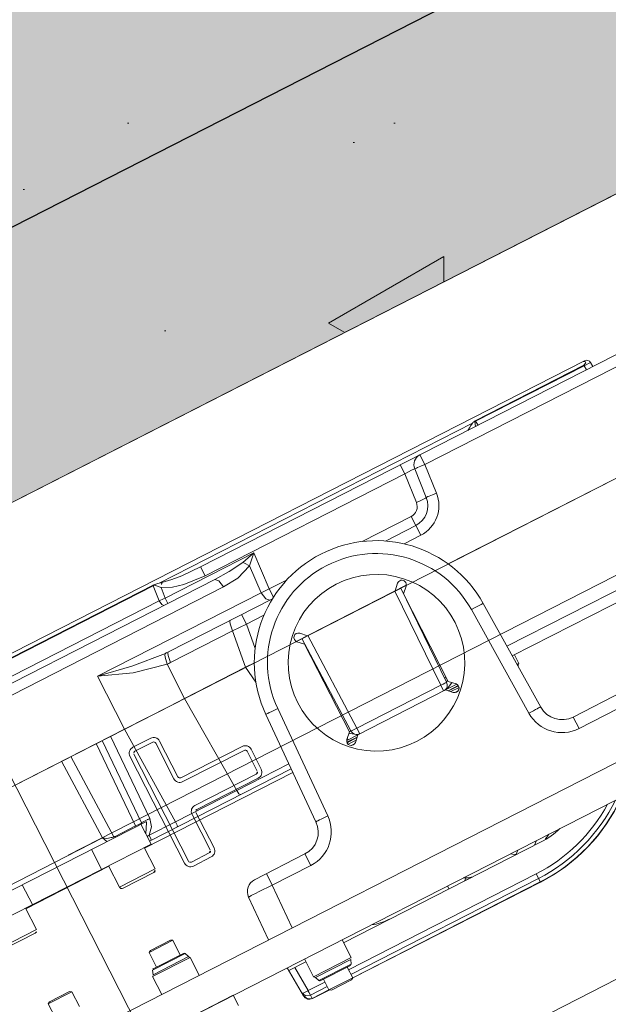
# Model space of a CAD drawing. Header units: metres. Extents: x 538891 to 1080079, y 6588829 to 13178720.
# Tile 715 of 1056: x 539905.113 to 539905.378, y 6589213.365 to 6589213.809. Entities that reach past the tile are written whole.
import ezdxf

# ---------------------------------------------------------------- set-up
doc = ezdxf.new("R2010")
doc.units = ezdxf.units.M
doc.header["$LTSCALE"] = 0.4
doc.linetypes.add('ACAD_ISO10W100', pattern=[40.5, 27, -6.749999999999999, 0, -6.749999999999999])
doc.linetypes.add('DASHED', pattern=[52.916666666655, 26.4583333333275, -26.4583333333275])
doc.layers.add('AR', color=7, linetype='Continuous')
doc.layers.add('DENDRO', color=7, linetype='Continuous')

msp = doc.modelspace()

# ---------------------------------------------------------------- linework, layer by layer
at = {"layer": 'DENDRO', "color": 30, "linetype": 'Continuous', "lineweight": 25, "true_color": 0xff7f00}
for points, knots in [([(539908.40578537, 6589206.872602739), (539908.3832159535, 6589206.863631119), (539908.3606465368, 6589206.854659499), (539907.9497689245, 6589206.7163808), (539907.7723378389, 6589206.675189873), (539907.6966044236, 6589206.683932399), (539907.4656119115, 6589206.770816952), (539907.1594505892, 6589206.997395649), (539906.9579957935, 6589207.576698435), (539906.9146970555, 6589208.131988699), (539907.0573528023, 6589208.788930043), (539907.1853649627, 6589209.363006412), (539907.2917507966, 6589210.188356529), (539907.1418461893, 6589211.591390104), (539906.6378256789, 6589213.145355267), (539905.8218061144, 6589214.675330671), (539905.0645597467, 6589215.550653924), (539904.5703469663, 6589216.096682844), (539904.2578843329, 6589216.737226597), (539904.5264119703, 6589217.181537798), (539905.0377596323, 6589217.57535952), (539905.9098236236, 6589217.73497031), (539906.928061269, 6589217.717735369), (539908.1862928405, 6589217.270431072), (539909.3947226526, 6589216.377203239), (539910.1043709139, 6589214.722328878), (539910.5527597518, 6589213.222716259), (539911.0296252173, 6589211.784802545), (539911.3240869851, 6589210.648705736), (539911.5385713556, 6589209.401103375), (539911.0332278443, 6589208.334953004), (539910.2317156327, 6589207.732833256), (539909.456542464, 6589207.360268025), (539908.9861643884, 6589207.135636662), (539908.6129996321, 6589206.958159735), (539908.4315789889, 6589206.88285602), (539908.4186821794, 6589206.87772938), (539908.40578537, 6589206.872602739)], [0, 0, 0, 0.001743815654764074, 0.001743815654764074, 0.0328705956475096, 0.06399737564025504, 0.09512415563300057, 0.1262509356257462, 0.1573777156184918, 0.1885044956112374, 0.2196312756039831, 0.2507580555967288, 0.2818848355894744, 0.3130116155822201, 0.3441383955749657, 0.3752651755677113, 0.406391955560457, 0.4375187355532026, 0.4686455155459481, 0.4997722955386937, 0.5308990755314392, 0.5620258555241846, 0.5931526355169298, 0.624279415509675, 0.6554061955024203, 0.6865329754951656, 0.7176597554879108, 0.748786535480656, 0.7799133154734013, 0.8110400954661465, 0.8421668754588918, 0.8732936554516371, 0.9044204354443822, 0.9355472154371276, 0.966673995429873, 0.9978007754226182, 0.9978007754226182, 1, 1, 1]), ([(539901.6685504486, 6589216.508096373), (539901.6549695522, 6589216.496390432), (539901.6413886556, 6589216.484684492), (539901.3872650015, 6589216.261111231), (539901.1542271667, 6589215.680484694), (539901.0915114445, 6589215.181242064), (539901.181345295, 6589214.428850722), (539901.5988201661, 6589213.623490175), (539902.0909989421, 6589213.052936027), (539902.6767633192, 6589212.628054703), (539903.5856184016, 6589212.271598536), (539904.2749271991, 6589212.347468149), (539904.8002567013, 6589212.544048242), (539905.1731227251, 6589212.896441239), (539905.4001403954, 6589213.316530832), (539905.5852785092, 6589213.990625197), (539905.317444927, 6589215.106673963), (539904.7935115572, 6589215.881330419), (539904.2446258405, 6589216.386185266), (539903.6428508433, 6589216.722836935), (539902.7680026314, 6589216.948452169), (539901.956227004, 6589216.745513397), (539901.6957122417, 6589216.531508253), (539901.6821313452, 6589216.519802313), (539901.6685504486, 6589216.508096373)], [0, 0, 0, 0.002772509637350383, 0.002772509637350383, 0.05511167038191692, 0.1074508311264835, 0.15978999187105, 0.2121291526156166, 0.2644683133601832, 0.3168074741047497, 0.3691466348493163, 0.4214857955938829, 0.4738249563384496, 0.5261641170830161, 0.5785032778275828, 0.6308424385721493, 0.6831815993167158, 0.7355207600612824, 0.787859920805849, 0.8401990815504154, 0.892538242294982, 0.9448774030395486, 0.997216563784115, 0.997216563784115, 1, 1, 1])]:
    msp.add_open_spline(points, degree=2, knots=knots, dxfattribs=at)

# ---------------------------------------------------------------- next in the draw order: wipeouts: each hides what was drawn before it
at = {"color": 255, "linetype": 'Continuous', "lineweight": 5}
msp.add_wipeout([(539907.3717768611, 6589214.987496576), (539904.0762212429, 6589213.305440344), (539904.083040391, 6589213.292079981), (539907.3785960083, 6589214.974136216)], dxfattribs=at).dxf.layer = 'AR'

# ---------------------------------------------------------------- next in the draw order: hatches: boundary and pattern name
at = {"layer": 'AR', "linetype": 'Continuous', "lineweight": 9, "true_color": 0x6a6a6a}
h = msp.add_hatch(dxfattribs=at)
h.set_pattern_fill('STRUCTURAL_CONCRETE_0001', color=251, style=0, pattern_type=2)
h.set_pattern_definition([(90, (0, 0), (-0.6235383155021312, 0), [0.0600000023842, -0.3000000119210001]), (90, (-0.3117691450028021, 0.1800000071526), (-0.6235383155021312, 0), [0.0600000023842, -0.3000000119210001]), (150.0000000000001, (0, 0), (0.3117691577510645, 0.5400000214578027), [0.06000000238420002, -0.3000000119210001]), (150.0000000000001, (2.204364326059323e-17, 0.3600000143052), (0.3117691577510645, 0.5400000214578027), [0.06000000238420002, -0.3000000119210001]), (-149.9999999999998, (3.673940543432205e-18, 0.0600000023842), (-0.3117691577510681, 0.5400000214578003), [0.0600000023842, -0.300000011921]), (-149.9999999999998, (2.571758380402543e-17, 0.4200000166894), (-0.3117691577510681, 0.5400000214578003), [0.0600000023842, -0.300000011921]), (90, (-0.0600000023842, 3.673940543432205e-18), (-0.1200000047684, 0), [1e-05, -0.2999900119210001]), (90, (-0.06000000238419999, 0.1200100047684), (-0.1200000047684, 0), [1e-05, -0.2999900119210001]), (135, (-0.0600000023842, 0.06000000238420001), (0.08485281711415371, 0.08485281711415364), [1e-05, -0.2399900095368]), (135, (-0.1236466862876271, 0.1236466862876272), (0.08485281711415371, 0.08485281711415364), [1e-05, -0.2399900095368])])
h.paths.add_polyline_path([(539907.3785960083, 6589214.974136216), (539904.083040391, 6589213.292079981), (539904.1739623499, 6589213.11394184), (539907.4695179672, 6589214.795998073)])

# ---------------------------------------------------------------- next in the draw order: linework, layer by layer
at = {"layer": 'AR', "color": 1, "linetype": 'DASHED', "lineweight": 25, "true_color": 0xff0000}
msp.add_line((539904.005419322, 6589213.15186571), (539907.5032544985, 6589214.937165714), dxfattribs=at)
at = {"layer": 'AR', "color": 7, "linetype": 'Continuous', "lineweight": 9}
msp.add_line((539904.1739623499, 6589213.11394184), (539907.4695179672, 6589214.795998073), dxfattribs=at)
at = {"layer": 'AR', "color": 251, "linetype": 'ACAD_ISO10W100', "lineweight": 9, "true_color": 0x575757}
for p, q in [((539905.8384433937, 6589213.791718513), (539905.1347977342, 6589213.432576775)), ((539904.9908161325, 6589213.69927379), (539905.900035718, 6589211.917892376)), ((539904.6690916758, 6589213.238867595), (539905.552574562, 6589213.689395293)), ((539905.2126462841, 6589213.264654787), (539905.0683974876, 6589213.547273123))]:
    msp.add_line(p, q, dxfattribs=at)
at = {"layer": 'AR', "color": 251, "linetype": 'Continuous', "lineweight": 9, "true_color": 0x575757}
for p, q in [((539905.9851268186, 6589213.684704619), (539904.6232607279, 6589212.989606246)), ((539905.1943793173, 6589213.562348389), (539905.3953162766, 6589213.664906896)), ((539905.2954111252, 6589213.608399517), (539905.3975496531, 6589213.660531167)), ((539905.3673447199, 6589213.655121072), (539904.8056782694, 6589213.368445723)), ((539905.3180940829, 6589213.628157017), (539905.3669939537, 6589213.65311558)), ((539905.3671437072, 6589213.652890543), (539905.3182388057, 6589213.627929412)), ((539905.3682002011, 6589213.651066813), (539905.3671437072, 6589213.652890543)), ((539905.3699852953, 6589213.654340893), (539905.3671437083, 6589213.652890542)), ((539905.3699852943, 6589213.654340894), (539905.3710297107, 6589213.652534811)), ((539905.3168105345, 6589213.627082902), (539905.1756769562, 6589213.555048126)), ((539905.3181034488, 6589213.628161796), (539905.3177322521, 6589213.627851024)), ((539905.3182197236, 6589213.625556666), (539905.3178724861, 6589213.62776486)), ((539905.3182388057, 6589213.627929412), (539905.3194372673, 6589213.62617814)), ((539905.3058844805, 6589213.563685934), (539905.4199007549, 6589213.621880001)), ((539905.2954111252, 6589213.608399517), (539905.2931777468, 6589213.612775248)), ((539905.2843047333, 6589213.608246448), (539905.286379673, 6589213.604181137)), ((539905.300612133, 6589213.595552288), (539905.2954111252, 6589213.608399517)), ((539905.196454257, 6589213.558283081), (539905.2863793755, 6589213.604180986)), ((539905.2915806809, 6589213.59133391), (539905.2863793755, 6589213.604180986)), ((539905.2960172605, 6589213.593598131), (539905.2908161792, 6589213.606445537)), ((539905.2672160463, 6589213.573773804), (539905.2892191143, 6589213.585004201)), ((539905.2935274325, 6589213.576563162), (539905.2892191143, 6589213.585004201)), ((539905.2776907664, 6589213.573995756), (539905.2912940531, 6589213.580938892)), ((539905.438293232, 6589213.580646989), (539905.3323902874, 6589213.52659397)), ((539905.2860120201, 6589213.572727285), (539905.2935274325, 6589213.576563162)), ((539905.4405266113, 6589213.576271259), (539905.3347764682, 6589213.522296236)), ((539905.1784305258, 6589213.548300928), (539905.2183875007, 6589213.568695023)), ((539905.213388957, 6589213.564355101), (539905.2183882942, 6589213.568695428)), ((539905.2164877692, 6589213.56276018), (539905.2183878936, 6589213.568694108)), ((539905.2183875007, 6589213.568695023), (539905.2253556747, 6589213.552408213)), ((539905.2164877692, 6589213.56276018), (539905.2216719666, 6589213.550723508)), ((539905.1943793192, 6589213.562348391), (539905.196454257, 6589213.558283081)), ((539904.7739902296, 6589213.338799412), (539905.2008864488, 6589213.556687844)), ((539904.8075081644, 6589213.367553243), (539905.1729730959, 6589213.554087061)), ((539905.1731045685, 6589213.553852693), (539904.8076025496, 6589213.367299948)), ((539905.1737467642, 6589213.554360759), (539905.1729702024, 6589213.554085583)), ((539905.1736904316, 6589213.554170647), (539905.1731045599, 6589213.553852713)), ((539905.1757461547, 6589213.547048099), (539905.1731045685, 6589213.553852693)), ((539905.1736904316, 6589213.554170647), (539905.1766176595, 6589213.553023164)), ((539905.2253556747, 6589213.552408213), (539905.2331332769, 6589213.556377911)), ((539905.2375019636, 6589213.528783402), (539905.2869995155, 6589213.55404702)), ((539905.28199749, 6589213.551491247), (539905.2831224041, 6589213.554961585)), ((539905.2869274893, 6589213.55372816), (539905.2858025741, 6589213.550257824)), ((539904.8620908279, 6589213.378446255), (539905.2046587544, 6589213.553293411)), ((539905.1479938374, 6589213.513118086), (539905.2216719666, 6589213.550723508)), ((539905.176617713, 6589213.553023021), (539905.1784305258, 6589213.548300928)), ((539905.2272439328, 6589213.548712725), (539905.2253573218, 6589213.552409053)), ((539905.2818477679, 6589213.551417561), (539905.3025526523, 6589213.50904105)), ((539905.284517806, 6589213.552780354), (539905.3051767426, 6589213.510497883)), ((539905.2858025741, 6589213.550257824), (539905.3059591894, 6589213.510766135)), ((539904.8105601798, 6589213.360656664), (539905.1757461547, 6589213.547048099)), ((539905.1796761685, 6589213.545862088), (539905.1784312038, 6589213.548301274)), ((539905.1799692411, 6589213.52411855), (539905.2268067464, 6589213.54802448)), ((539905.3475911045, 6589213.499215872), (539905.3217014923, 6589213.545845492)), ((539905.2128502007, 6589213.54090104), (539905.21508358, 6589213.536525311)), ((539905.21508358, 6589213.536525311), (539905.2229529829, 6589213.540541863)), ((539905.3422505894, 6589213.496489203), (539905.3163604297, 6589213.543119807)), ((539905.2088409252, 6589213.533534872), (539905.21508358, 6589213.536525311)), ((539905.21508358, 6589213.536525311), (539905.2189943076, 6589213.525555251)), ((539905.1809068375, 6589213.519277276), (539905.2088409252, 6589213.533534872)), ((539905.2088409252, 6589213.533534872), (539905.2146861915, 6589213.5171382)), ((539905.2390376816, 6589213.532458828), (539905.2425057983, 6589213.531334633)), ((539905.2412723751, 6589213.527529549), (539905.2378042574, 6589213.528653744)), ((539905.262105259, 6589213.488514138), (539905.2399832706, 6589213.530049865)), ((539905.2614289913, 6589213.488037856), (539905.2412723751, 6589213.527529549)), ((539905.2648244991, 6589213.489784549), (539905.242653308, 6589213.531412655)), ((539905.3357503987, 6589213.522793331), (539905.3377506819, 6589213.518874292)), ((539905.1793806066, 6589213.518543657), (539905.1871988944, 6589213.503108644)), ((539905.2146861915, 6589213.5171382), (539905.2186160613, 6589213.519144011)), ((539905.3377506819, 6589213.518874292), (539905.3369136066, 6589213.518447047)), ((539905.1871988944, 6589213.503108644), (539905.2146861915, 6589213.5171382)), ((539905.2146861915, 6589213.5171382), (539905.2193231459, 6589213.510381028)), ((539905.3374890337, 6589213.518067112), (539905.3372050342, 6589213.517922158)), ((539905.1601227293, 6589213.489288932), (539905.1479938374, 6589213.513118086)), ((539905.3097300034, 6589213.509512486), (539905.3047268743, 6589213.506958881)), ((539905.3074551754, 6589213.510067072), (539905.3059562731, 6589213.507986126)), ((539905.3059591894, 6589213.510766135), (539905.3094295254, 6589213.50964122)), ((539905.3025526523, 6589213.50904105), (539905.2648244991, 6589213.489784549)), ((539905.3047257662, 6589213.50696105), (539905.2652340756, 6589213.486804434)), ((539905.3038451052, 6589213.506508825), (539905.3025526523, 6589213.50904105)), ((539905.3059562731, 6589213.507986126), (539905.3046988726, 6589213.507001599)), ((539905.3081961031, 6589213.505836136), (539905.3047257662, 6589213.50696105)), ((539905.3058297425, 6589213.506603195), (539905.3104094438, 6589213.508940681)), ((539905.3060743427, 6589213.506523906), (539905.3105120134, 6589213.5087889)), ((539905.3071505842, 6589213.506175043), (539905.3107881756, 6589213.508031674)), ((539905.3088437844, 6589213.505740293), (539905.3104130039, 6589213.506541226)), ((539905.3848700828, 6589213.506323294), (539905.3622092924, 6589213.494757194)), ((539905.1872203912, 6589213.503119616), (539905.2106719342, 6589213.46161302)), ((539905.2291259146, 6589213.498595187), (539905.2517002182, 6589213.450272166)), ((539905.3821616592, 6589213.498439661), (539905.3648417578, 6589213.489599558)), ((539905.2237851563, 6589213.495868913), (539905.2463590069, 6589213.447546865)), ((539905.3648417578, 6589213.489599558), (539905.3622092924, 6589213.494757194)), ((539905.0615435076, 6589213.438973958), (539905.1601227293, 6589213.489288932)), ((539905.1600957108, 6589213.48927514), (539905.1831766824, 6589213.447628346)), ((539905.2603047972, 6589213.484569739), (539905.2614289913, 6589213.488037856)), ((539905.2611688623, 6589213.48723561), (539905.2621285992, 6589213.48732121)), ((539905.2661169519, 6589213.487252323), (539905.2648244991, 6589213.489784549)), ((539904.9199454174, 6589213.238711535), (539905.4053718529, 6589213.486473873)), ((539905.1650689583, 6589213.445693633), (539905.1473523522, 6589213.482770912)), ((539905.1677401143, 6589213.447056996), (539905.15002351, 6589213.484134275)), ((539905.1538477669, 6589213.48608618), (539905.1715567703, 6589213.449053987)), ((539905.1639125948, 6589213.481118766), (539905.1719288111, 6589213.485210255)), ((539905.1728380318, 6589213.483428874), (539905.1648218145, 6589213.479337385)), ((539905.1741833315, 6589213.482992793), (539905.1823663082, 6589213.466960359)), ((539905.1759647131, 6589213.483902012), (539905.1841476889, 6589213.467869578)), ((539905.2602324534, 6589213.484248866), (539905.2652330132, 6589213.48680116)), ((539905.2602976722, 6589213.483363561), (539905.2648762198, 6589213.485700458)), ((539905.2603605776, 6589213.483191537), (539905.2648353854, 6589213.485475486)), ((539905.2604906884, 6589213.485143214), (539905.2607994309, 6589213.484538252)), ((539905.2608124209, 6589213.48252398), (539905.2644480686, 6589213.484379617)), ((539905.2622423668, 6589213.481954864), (539905.2638049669, 6589213.482752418)), ((539905.2652340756, 6589213.486804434), (539905.2641098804, 6589213.483336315)), ((539905.1854929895, 6589213.467433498), (539905.2131044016, 6589213.481526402)), ((539905.1864022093, 6589213.465652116), (539905.2140136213, 6589213.47974502)), ((539905.215358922, 6589213.479308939), (539905.2199050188, 6589213.470402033)), ((539905.2171403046, 6589213.48021816), (539905.2216864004, 6589213.471311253)), ((539905.131827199, 6589213.474846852), (539905.1502897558, 6589213.440336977)), ((539905.1360245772, 6589213.476989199), (539905.1553236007, 6589213.440825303)), ((539905.1871532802, 6589213.428985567), (539905.1626043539, 6589213.477082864)), ((539905.1889346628, 6589213.429894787), (539905.1643857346, 6589213.477992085)), ((539905.412191, 6589213.473113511), (539904.9267645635, 6589213.225351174)), ((539905.169118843, 6589213.435723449), (539905.2359479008, 6589213.469833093)), ((539905.171417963, 6589213.438917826), (539905.2351855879, 6589213.471464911)), ((539905.2106719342, 6589213.46161302), (539905.2341822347, 6589213.473612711)), ((539905.2194689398, 6589213.469056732), (539905.1918575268, 6589213.454963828)), ((539905.2203781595, 6589213.46727535), (539905.1927667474, 6589213.453182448)), ((539905.1923306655, 6589213.451837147), (539905.2005136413, 6589213.435804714)), ((539905.0894241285, 6589213.406611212), (539905.1699747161, 6589213.447724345)), ((539905.1701029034, 6589213.447314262), (539905.1697683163, 6589213.442150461)), ((539905.1712675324, 6589213.441549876), (539905.1831766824, 6589213.447628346)), ((539905.1905492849, 6589213.450927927), (539905.1987322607, 6589213.434895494)), ((539905.1559311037, 6589213.441029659), (539905.1650689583, 6589213.445693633)), ((539905.1650689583, 6589213.445693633), (539905.165260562, 6589213.445318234)), ((539905.1675537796, 6589213.446488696), (539905.1720998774, 6589213.437581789)), ((539905.1677224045, 6589213.447037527), (539905.1677367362, 6589213.447049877)), ((539905.1502897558, 6589213.440336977), (539905.1069550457, 6589213.418218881)), ((539905.1502897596, 6589213.440336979), (539905.1521749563, 6589213.438639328)), ((539905.1541980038, 6589213.440460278), (539905.1529043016, 6589213.440188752)), ((539905.1553235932, 6589213.440825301), (539905.1554177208, 6589213.440294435)), ((539905.1559311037, 6589213.441029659), (539905.1561227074, 6589213.440654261)), ((539905.1703974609, 6589213.440917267), (539905.1712675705, 6589213.441549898)), ((539905.3478038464, 6589213.438566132), (539905.2587834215, 6589213.393129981)), ((539905.3447235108, 6589213.436993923), (539905.3456597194, 6589213.439155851)), ((539905.3512931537, 6589213.442031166), (539905.3496304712, 6589213.439580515)), ((539905.1720998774, 6589213.437581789), (539905.0963911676, 6589213.398939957)), ((539905.1452865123, 6589213.435123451), (539905.1498326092, 6589213.426216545)), ((539905.16898246, 6589213.435990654), (539905.1738922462, 6589213.426371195)), ((539905.3372754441, 6589213.434876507), (539905.3363392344, 6589213.432714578)), ((539905.1982961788, 6589213.433550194), (539905.1902799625, 6589213.429458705)), ((539905.1992053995, 6589213.431768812), (539905.1911891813, 6589213.427677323)), ((539905.2413938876, 6589213.433092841), (539905.2187330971, 6589213.421526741)), ((539905.244026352, 6589213.427935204), (539905.2413938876, 6589213.433092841)), ((539905.3338844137, 6589213.433127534), (539905.3358627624, 6589213.432853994)), ((539905.1156774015, 6589213.40844686), (539905.1530864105, 6589213.427540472)), ((539905.1529500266, 6589213.427807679), (539905.1578598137, 6589213.418188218)), ((539905.1738922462, 6589213.426371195), (539905.1578598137, 6589213.418188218)), ((539905.244026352, 6589213.427935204), (539905.2267064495, 6589213.419095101)), ((539905.1733688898, 6589213.424756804), (539905.1594742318, 6589213.417664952)), ((539905.2267064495, 6589213.419095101), (539905.224073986, 6589213.424252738)), ((539905.2610872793, 6589213.380917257), (539905.345552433, 6589213.424092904)), ((539905.2621252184, 6589213.378883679), (539905.3465901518, 6589213.422062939)), ((539905.3133190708, 6589213.420964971), (539905.3140697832, 6589213.422300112)), ((539905.314966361, 6589213.422355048), (539905.3170537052, 6589213.422871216)), ((539905.3474332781, 6589213.420413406), (539905.345552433, 6589213.424092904)), ((539905.1141123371, 6589213.419212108), (539905.1186584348, 6589213.4103052)), ((539905.2267064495, 6589213.419095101), (539905.2356887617, 6589213.399867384)), ((539905.3473927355, 6589213.420493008), (539905.2629006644, 6589213.377364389)), ((539905.3474332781, 6589213.420413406), (539905.2629397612, 6589213.377287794)), ((539905.3062424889, 6589213.417353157), (539905.3055563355, 6589213.418687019)), ((539905.2160246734, 6589213.413643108), (539905.2250069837, 6589213.394415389)), ((539905.1155410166, 6589213.408714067), (539905.1204508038, 6589213.399094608)), ((539905.1204508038, 6589213.399094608), (539905.1044183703, 6589213.390911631)), ((539905.2734271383, 6589213.401558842), (539905.2713264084, 6589213.401214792)), ((539905.1199274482, 6589213.397480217), (539905.1060327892, 6589213.390388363)), ((539905.1818712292, 6589213.394240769), (539905.1711829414, 6589213.388785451)), ((539905.1807814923, 6589213.394297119), (539905.1717766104, 6589213.389701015)), ((539905.1717766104, 6589213.389701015), (539905.1807814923, 6589213.394297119)), ((539905.1818712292, 6589213.394240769), (539905.1807814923, 6589213.394297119)), ((539905.1852600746, 6589213.3876012), (539905.1818712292, 6589213.394240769)), ((539905.2621929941, 6589213.386449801), (539905.2581015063, 6589213.394466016)), ((539905.1711829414, 6589213.388785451), (539905.1717766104, 6589213.389701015)), ((539905.1745717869, 6589213.382145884), (539905.1711829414, 6589213.388785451)), ((539905.1727673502, 6589213.380781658), (539905.1874234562, 6589213.388262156)), ((539905.1897413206, 6589213.386520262), (539905.1728181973, 6589213.377882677)), ((539905.1730180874, 6589213.378751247), (539905.1889206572, 6589213.386867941)), ((539905.1867417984, 6589213.388357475), (539905.1730900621, 6589213.38138961)), ((539905.1874234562, 6589213.388262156), (539905.1889206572, 6589213.386867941)), ((539905.1938328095, 6589213.378504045), (539905.1897413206, 6589213.386520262)), ((539905.2452698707, 6589213.377812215), (539905.2411783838, 6589213.38582843)), ((539905.2452698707, 6589213.377812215), (539905.2621929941, 6589213.386449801)), ((539905.2460905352, 6589213.377464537), (539905.2619931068, 6589213.385581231)), ((539905.2622438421, 6589213.383550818), (539905.2619931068, 6589213.385581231)), ((539905.1727673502, 6589213.380781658), (539905.1730180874, 6589213.378751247)), ((539905.2407896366, 6589213.369174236), (539905.2334422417, 6589213.381879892)), ((539905.2341941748, 6589213.380579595), (539905.2418602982, 6589213.384492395)), ((539905.2368625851, 6589213.381941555), (539905.2428467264, 6589213.371593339)), ((539905.2622438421, 6589213.383550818), (539905.2475877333, 6589213.376070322)), ((539905.2619211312, 6589213.382942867), (539905.248269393, 6589213.375975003)), ((539905.2604394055, 6589213.382186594), (539905.2629190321, 6589213.377328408)), ((539905.1769096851, 6589213.36986646), (539905.1728181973, 6589213.377882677)), ((539905.2475877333, 6589213.376070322), (539905.2460905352, 6589213.377464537)), ((539905.2497511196, 6589213.376731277), (539905.2522307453, 6589213.371873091)), ((539905.2522307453, 6589213.371873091), (539905.2629190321, 6589213.377328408)), ((539905.2623253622, 6589213.376412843), (539905.2533204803, 6589213.37181674)), ((539905.2533204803, 6589213.37181674), (539905.2623253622, 6589213.376412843)), ((539905.2629190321, 6589213.377328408), (539905.2623253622, 6589213.376412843)), ((539905.2428467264, 6589213.371593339), (539905.2504022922, 6589213.375455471)), ((539905.2438652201, 6589213.369549), (539905.2514404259, 6589213.373421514)), ((539905.2522125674, 6589213.371908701), (539905.2447131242, 6589213.368080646)), ((539905.136446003, 6589213.371055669), (539905.1257577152, 6589213.365600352)), ((539905.135356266, 6589213.371112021), (539905.1263513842, 6589213.366515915)), ((539905.1263513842, 6589213.366515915), (539905.135356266, 6589213.371112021)), ((539905.1298420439, 6589213.329002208), (539905.2091135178, 6589213.369462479)), ((539905.136446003, 6589213.371055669), (539905.135356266, 6589213.371112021)), ((539905.1398348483, 6589213.364416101), (539905.136446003, 6589213.371055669)), ((539905.2091135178, 6589213.369462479), (539905.2114851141, 6589213.364815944)), ((539905.2427234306, 6589213.371523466), (539905.2428467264, 6589213.371593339)), ((539905.2447131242, 6589213.368080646), (539905.2438652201, 6589213.369549)), ((539905.2447504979, 6589213.368003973), (539905.2447131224, 6589213.368080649)), ((539905.2522514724, 6589213.371832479), (539905.2447504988, 6589213.36800397)), ((539905.2522307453, 6589213.371873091), (539905.2533204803, 6589213.37181674)), ((539905.1257577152, 6589213.365600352), (539905.1263513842, 6589213.366515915)), ((539905.1291465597, 6589213.358960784), (539905.1257577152, 6589213.365600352))]:
    msp.add_line(p, q, dxfattribs=at)
at = {"layer": 'AR', "color": 9, "linetype": 'Continuous', "lineweight": 9, "true_color": 0xc9c5ab, "flags": 128}
msp.add_lwpolyline([(539904.946798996, 6589211.599767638), (539906.5424713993, 6589212.41420108), (539906.6391113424, 6589212.463526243), (539905.8662746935, 6589213.977700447), (539904.1739623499, 6589213.11394184)], close=True, dxfattribs=at)
at = {"layer": 'AR', "color": 7, "linetype": 'Continuous', "lineweight": 9, "flags": 128}
msp.add_lwpolyline([(539904.946798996, 6589211.599767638), (539906.5424713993, 6589212.41420108), (539906.6391113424, 6589212.463526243), (539905.8662746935, 6589213.977700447), (539904.1739623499, 6589213.11394184)], close=True, dxfattribs=at)
at = {"layer": 'AR', "color": 251, "linetype": 'Continuous', "lineweight": 9, "true_color": 0x575757, "flags": 128}
for points in [[(539905.3668194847, 6589213.654852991), (539905.3676702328, 6589213.654841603), (539905.3679459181, 6589213.654253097), (539905.3669936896, 6589213.653115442)], [(539905.3671439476, 6589213.652890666), (539905.3671210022, 6589213.652929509), (539905.3670972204, 6589213.652967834), (539905.3670726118, 6589213.653005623), (539905.3670471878, 6589213.653042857), (539905.3670209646, 6589213.653079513), (539905.3669939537, 6589213.65311558)], [(539905.3147276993, 6589213.623774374), (539905.3150094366, 6589213.624179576), (539905.3154782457, 6589213.624970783), (539905.3160869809, 6589213.625963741), (539905.3168105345, 6589213.627082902)], [(539905.3177322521, 6589213.627851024), (539905.3177480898, 6589213.627842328), (539905.3177638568, 6589213.627834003), (539905.3177795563, 6589213.627826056), (539905.3177951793, 6589213.627819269), (539905.3178107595, 6589213.627812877), (539905.3178263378, 6589213.627804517), (539905.3178418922, 6589213.627793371), (539905.3178573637, 6589213.627780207), (539905.317872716, 6589213.627765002)], [(539905.3182391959, 6589213.627929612), (539905.3182168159, 6589213.627968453), (539905.3181937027, 6589213.628006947), (539905.3181698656, 6589213.628045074), (539905.3181453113, 6589213.628082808), (539905.3181200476, 6589213.628120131), (539905.3180940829, 6589213.628157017)], [(539905.2908161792, 6589213.606445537), (539905.2908989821, 6589213.6064973), (539905.2911558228, 6589213.606618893), (539905.2915780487, 6589213.606806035), (539905.2921480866, 6589213.607051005), (539905.2936421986, 6589213.607676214), (539905.2954111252, 6589213.608399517)], [(539905.2863793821, 6589213.604180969), (539905.2880238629, 6589213.605167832), (539905.2894511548, 6589213.60594882), (539905.2904318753, 6589213.606397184), (539905.2908161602, 6589213.606445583)], [(539905.2960171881, 6589213.593598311), (539905.2957298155, 6589213.59330356), (539905.2947869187, 6589213.592770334), (539905.293330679, 6589213.592079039), (539905.2915806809, 6589213.59133391)], [(539905.2960171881, 6589213.593598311), (539905.2960999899, 6589213.593650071), (539905.2963568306, 6589213.593771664), (539905.2967790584, 6589213.593958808), (539905.2973490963, 6589213.594203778), (539905.2988432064, 6589213.594828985), (539905.300612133, 6589213.595552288)], [(539905.2008864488, 6589213.556687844), (539905.2073329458, 6589213.560224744), (539905.213388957, 6589213.564355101)], [(539905.2046587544, 6589213.553293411), (539905.2111897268, 6589213.557321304), (539905.2164877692, 6589213.56276018)], [(539905.2133889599, 6589213.564355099), (539905.2141580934, 6589213.564064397), (539905.2164877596, 6589213.562760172)], [(539905.176617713, 6589213.553023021), (539905.1817863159, 6589213.553202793), (539905.1868386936, 6589213.554387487), (539905.196454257, 6589213.558283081)], [(539905.1769976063, 6589213.555300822), (539905.1815161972, 6589213.556652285), (539905.1858911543, 6589213.558379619), (539905.1943793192, 6589213.562348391)], [(539905.1731037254, 6589213.553852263), (539905.1730825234, 6589213.55389193), (539905.173061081, 6589213.553931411), (539905.1730394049, 6589213.553970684), (539905.1730175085, 6589213.554009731), (539905.1729954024, 6589213.554048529), (539905.1729730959, 6589213.554087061)], [(539905.1736904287, 6589213.554170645), (539905.1736939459, 6589213.554192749), (539905.1736984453, 6589213.554214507), (539905.1737039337, 6589213.554235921), (539905.1737108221, 6589213.554256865), (539905.173718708, 6589213.55427747), (539905.1737263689, 6589213.554298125), (539905.1737333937, 6589213.554318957), (539905.1737401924, 6589213.554339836), (539905.1737467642, 6589213.554360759)], [(539905.2008864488, 6589213.556687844), (539905.2026261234, 6589213.556034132), (539905.2046587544, 6589213.553293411)], [(539905.2256238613, 6589213.547420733), (539905.2237603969, 6589213.548011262), (539905.2216719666, 6589213.550723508)], [(539905.1778224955, 6589213.544915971), (539905.1769072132, 6589213.545373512), (539905.1757454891, 6589213.54704776)], [(539905.3163604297, 6589213.543119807), (539905.3183738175, 6589213.54421937), (539905.3192888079, 6589213.544705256), (539905.3200953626, 6589213.5451233), (539905.3207621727, 6589213.54545726), (539905.3212637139, 6589213.545694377), (539905.3214463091, 6589213.545773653), (539905.3215808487, 6589213.545825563), (539905.3216661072, 6589213.545849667), (539905.3217012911, 6589213.545845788)], [(539905.2079033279, 6589213.538376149), (539905.2076137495, 6589213.537828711), (539905.2076890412, 6589213.536725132), (539905.2088409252, 6589213.533534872)], [(539905.1479938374, 6589213.513118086), (539905.1634353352, 6589213.517662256), (539905.1785530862, 6589213.523418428)], [(539905.1785530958, 6589213.523418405), (539905.1783167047, 6589213.522786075), (539905.178388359, 6589213.521658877), (539905.179380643, 6589213.518543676)], [(539905.1799692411, 6589213.52411855), (539905.1796796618, 6589213.523571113), (539905.1797549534, 6589213.522467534), (539905.1809068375, 6589213.519277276)], [(539905.1479938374, 6589213.513118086), (539905.1640466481, 6589213.514574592), (539905.1793806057, 6589213.518543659)], [(539905.3051767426, 6589213.510497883), (539905.3049982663, 6589213.510343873), (539905.3044370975, 6589213.510013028), (539905.3035782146, 6589213.509555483), (539905.3025526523, 6589213.50904105)], [(539905.304313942, 6589213.512263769), (539905.3044870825, 6589213.512369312), (539905.3049974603, 6589213.512636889)], [(539905.3051767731, 6589213.510497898), (539905.305158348, 6589213.510640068), (539905.3055814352, 6589213.511258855)], [(539905.1601227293, 6589213.489288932), (539905.1805445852, 6589213.499690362), (539905.1871988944, 6589213.503108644)], [(539905.2291259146, 6589213.498595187), (539905.2270542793, 6589213.497609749), (539905.2261240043, 6589213.497153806), (539905.2253122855, 6589213.496745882), (539905.2246506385, 6589213.4964018), (539905.2241643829, 6589213.496134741), (539905.2239930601, 6589213.496033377), (539905.2238720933, 6589213.495954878), (539905.2238025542, 6589213.495899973), (539905.2237850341, 6589213.495869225)], [(539905.3422505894, 6589213.496489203), (539905.3442639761, 6589213.497588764), (539905.3451789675, 6589213.498074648), (539905.3459855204, 6589213.498492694), (539905.3466523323, 6589213.498826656), (539905.3471538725, 6589213.499063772), (539905.3473364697, 6589213.499143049), (539905.3474710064, 6589213.499194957), (539905.3475562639, 6589213.499219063), (539905.3475915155, 6589213.499215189)], [(539905.2614705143, 6589213.488214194), (539905.2619366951, 6589213.488444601), (539905.262105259, 6589213.488514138)], [(539905.262105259, 6589213.488514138), (539905.2623346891, 6589213.488568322), (539905.2629318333, 6589213.488828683), (539905.2638062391, 6589213.48925581), (539905.2648244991, 6589213.489784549)], [(539905.2621285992, 6589213.48732121), (539905.2627282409, 6589213.487214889), (539905.2647330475, 6589213.486888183)], [(539905.1831766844, 6589213.447628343), (539905.2039052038, 6589213.458169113), (539905.2106719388, 6589213.461613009)], [(539905.2106698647, 6589213.461611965), (539905.2116238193, 6589213.460209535), (539905.212355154, 6589213.459812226)], [(539905.1677400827, 6589213.44705698), (539905.1679191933, 6589213.447193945), (539905.16848071, 6589213.447509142)], [(539905.16848071, 6589213.447509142), (539905.1688020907, 6589213.447679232), (539905.1700394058, 6589213.44830944)], [(539905.1715567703, 6589213.449053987), (539905.1723439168, 6589213.445261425), (539905.1712675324, 6589213.441549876)], [(539905.1831784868, 6589213.447629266), (539905.183843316, 6589213.446047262), (539905.1839601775, 6589213.445524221), (539905.1839041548, 6589213.445290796)], [(539905.2517002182, 6589213.450272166), (539905.2496285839, 6589213.449286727), (539905.2486983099, 6589213.448830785), (539905.247886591, 6589213.44842286), (539905.247224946, 6589213.448078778), (539905.2467386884, 6589213.447811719), (539905.2465673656, 6589213.447710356), (539905.2464463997, 6589213.447631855), (539905.2463768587, 6589213.447576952), (539905.2463594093, 6589213.447546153)], [(539905.1657714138, 6589213.446032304), (539905.1662717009, 6589213.446277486), (539905.1674089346, 6589213.446856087)], [(539905.1674089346, 6589213.446856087), (539905.1676134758, 6589213.446969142), (539905.1677224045, 6589213.447037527)], [(539905.1529043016, 6589213.440188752), (539905.1521175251, 6589213.44011029), (539905.1502897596, 6589213.440336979)], [(539905.1712674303, 6589213.441549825), (539905.1719588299, 6589213.439981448), (539905.1721036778, 6589213.439472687), (539905.1720803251, 6589213.439255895)], [(539905.314966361, 6589213.422355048), (539905.3146645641, 6589213.422337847), (539905.3145171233, 6589213.422322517)], [(539905.2160246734, 6589213.413643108), (539905.2160679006, 6589213.41368703), (539905.216214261, 6589213.413781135), (539905.2164625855, 6589213.413924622), (539905.2168103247, 6589213.414116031), (539905.217254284, 6589213.414353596), (539905.2177900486, 6589213.41463496), (539905.2191158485, 6589213.415318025), (539905.2207368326, 6589213.416139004), (539905.2225907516, 6589213.417066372), (539905.2246064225, 6589213.418064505), (539905.2267064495, 6589213.419095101)], [(539905.2399964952, 6589213.370545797), (539905.2402769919, 6589213.37048601), (539905.2408876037, 6589213.370648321), (539905.2427234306, 6589213.371523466)], [(539905.2399964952, 6589213.370545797), (539905.2416741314, 6589213.369288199), (539905.2438652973, 6589213.369548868)], [(539905.2447131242, 6589213.368080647), (539905.2425103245, 6589213.36784906), (539905.2407896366, 6589213.369174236)], [(539905.2427234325, 6589213.371523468), (539905.2430863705, 6589213.37085226), (539905.2438653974, 6589213.36954874)], [(539905.2428467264, 6589213.371593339), (539905.2431893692, 6589213.370910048), (539905.2438652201, 6589213.369549)]]:
    msp.add_lwpolyline(points, dxfattribs=at)
msp.add_lwpolyline([(539905.2555128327, 6589213.554615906), (539905.2590721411, 6589213.556217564), (539905.2627713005, 6589213.557462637), (539905.2665746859, 6589213.558339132), (539905.2704456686, 6589213.558838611), (539905.2743469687, 6589213.558956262), (539905.2782410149, 6589213.558690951), (539905.2820903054, 6589213.558045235), (539905.285857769, 6589213.557025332), (539905.2895071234, 6589213.555641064), (539905.293003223, 6589213.553905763), (539905.2963123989, 6589213.551836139), (539905.2994027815, 6589213.549452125), (539905.3022446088, 6589213.546776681), (539905.3048105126, 6589213.543835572), (539905.3070757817, 6589213.540657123), (539905.3090186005, 6589213.537271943), (539905.3106202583, 6589213.533712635), (539905.3118653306, 6589213.530013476), (539905.3127418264, 6589213.52621009), (539905.3132413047, 6589213.522339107), (539905.3133589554, 6589213.518437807), (539905.3130936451, 6589213.514543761), (539905.3124479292, 6589213.51069447), (539905.311428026, 6589213.506927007), (539905.310043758, 6589213.503277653), (539905.3083084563, 6589213.499781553), (539905.3062388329, 6589213.496472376), (539905.3038548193, 6589213.493381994), (539905.3011793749, 6589213.490540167), (539905.2982382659, 6589213.487974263), (539905.2950598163, 6589213.485708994), (539905.2916746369, 6589213.483766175), (539905.2881153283, 6589213.482164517), (539905.2844161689, 6589213.480919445), (539905.2806127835, 6589213.480042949), (539905.276741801, 6589213.479543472), (539905.2728405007, 6589213.479425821), (539905.2689464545, 6589213.479691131), (539905.2650971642, 6589213.480336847), (539905.2613297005, 6589213.481356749), (539905.2576803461, 6589213.482741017), (539905.2541842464, 6589213.48447632), (539905.2508750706, 6589213.486545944), (539905.247784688, 6589213.488929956), (539905.2449428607, 6589213.491605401), (539905.242376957, 6589213.494546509), (539905.2401116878, 6589213.49772496), (539905.238168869, 6589213.501110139), (539905.2365672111, 6589213.504669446), (539905.2353221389, 6589213.508368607), (539905.234445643, 6589213.512171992), (539905.2339461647, 6589213.516042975), (539905.2338285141, 6589213.519944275), (539905.2340938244, 6589213.523838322), (539905.2347395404, 6589213.527687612), (539905.2357594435, 6589213.531455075), (539905.2371437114, 6589213.535104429), (539905.2388790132, 6589213.53860053), (539905.2409486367, 6589213.541909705), (539905.2433326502, 6589213.545000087), (539905.2460080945, 6589213.547841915), (539905.2489492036, 6589213.550407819), (539905.2521276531, 6589213.552673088)], close=True, dxfattribs=at)
at = {"layer": 'AR', "color": 251, "linetype": 'Continuous', "lineweight": 9, "true_color": 0x575757}
for centre, radius, start, end in [((539905.3682539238, 6589213.653339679), 0.002000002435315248, 30.03984345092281, 117.039293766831), ((539905.6816110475, 6589213.190273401), 0.5691062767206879, 129.7460777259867, 129.8668720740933), ((539905.2706208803, 6589213.733430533), 0.1157495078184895, 294.0932522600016, 294.2920325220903), ((539905.2954507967, 6589213.608321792), 0.005000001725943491, 117.0398330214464, 202.0398320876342), ((539905.2867479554, 6589213.589845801), 0.0100000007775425, 297.0398270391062, 22.03871854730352), ((539905.2867046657, 6589213.589924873), 0.01500284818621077, 297.0497995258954, 22.02986457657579), ((539905.2869448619, 6589213.589458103), 0.005000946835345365, 297.0497741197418, 22.02989631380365), ((539905.2736157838, 6589213.51914784), 0.05499999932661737, 29.03945861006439, 205.0401490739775), ((539905.2735205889, 6589213.51933435), 0.04899999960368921, 29.03982989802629, 205.0398314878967), ((539905.3001424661, 6589213.202483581), 0.3738895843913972, 109.4445094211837, 109.758493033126), ((539905.1525458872, 6589213.679514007), 0.1265970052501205, 280.5278936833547, 281.1364448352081), ((539905.2571550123, 6589213.540779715), 0.0814620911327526, 169.7318066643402, 171.3560511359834), ((539905.2850249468, 6589213.554344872), 0.00200000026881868, 342.0398307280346, 162.0398328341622), ((539905.1348242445, 6589213.745484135), 0.2132468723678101, 294.0330636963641, 295.1214263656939), ((539905.0185787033, 6589213.887288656), 0.3747869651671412, 294.7936495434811, 295.2465202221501), ((539905.23842097, 6589213.530556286), 0.00199999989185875, 72.03983081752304, 252.0397983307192), ((539905.1518724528, 6589213.579168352), 0.06180542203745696, 295.5747063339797, 297.0392456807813), ((539905.1647754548, 6589213.550882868), 0.03548429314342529, 294.3050594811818, 297.0396048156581), ((539905.3372162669, 6589213.518601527), 0.0006000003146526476, 297.0399172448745, 27.03982535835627), ((539905.3024812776, 6589213.509180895), 0.002999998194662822, 304.4566050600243, 26.0398568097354), ((539905.3081589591, 6589213.508541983), 0.003745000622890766, 131.8212499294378, 133.4923156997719), ((539905.3033967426, 6589213.511756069), 0.00439586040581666, 337.4043952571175, 340.8685596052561), ((539905.3088128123, 6589213.507738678), 0.001999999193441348, 252.0398925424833, 72.03978858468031), ((539905.2995726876, 6589213.514903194), 0.009418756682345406, 300.3269431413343, 302.9736191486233), ((539905.3571133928, 6589213.504741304), 0.01700000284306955, 209.0398374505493, 297.0398203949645), ((539905.3572085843, 6589213.504554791), 0.01099999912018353, 209.0358234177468, 297.0398342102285), ((539905.2838970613, 6589213.443912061), 0.04965510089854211, 116.8493636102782, 116.9759129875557), ((539905.2647531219, 6589213.489924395), 0.003000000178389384, 208.0398423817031, 297.0398482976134), ((539905.2645875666, 6589213.490269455), 0.003383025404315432, 280.4879737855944, 292.7225933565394), ((539905.1732926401, 6589213.48253818), 0.003000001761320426, 27.03985917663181, 117.0398052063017), ((539905.1732926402, 6589213.482538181), 0.001000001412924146, 27.03991682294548, 117.0397092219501), ((539905.2622073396, 6589213.483953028), 0.001999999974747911, 162.0398567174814, 342.0397899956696), ((539905.2645585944, 6589213.490433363), 0.003549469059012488, 272.8171679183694, 280.4662156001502), ((539905.1652764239, 6589213.478446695), 0.002999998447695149, 117.0398403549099, 207.0398688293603), ((539905.165276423, 6589213.478446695), 0.0009999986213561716, 117.0397837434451, 207.0399426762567), ((539905.2144682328, 6589213.478854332), 0.002999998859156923, 27.03980567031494, 117.0398851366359), ((539905.2144682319, 6589213.478854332), 0.0009999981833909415, 27.03970453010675, 117.0399429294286), ((539905.2190143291, 6589213.469947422), 0.0009999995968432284, 297.0398932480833, 27.03991162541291), ((539905.2190143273, 6589213.469947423), 0.003000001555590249, 297.039876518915, 27.03982569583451), ((539905.1850383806, 6589213.468324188), 0.002999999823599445, 207.0398167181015, 297.0398177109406), ((539905.185038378, 6589213.468324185), 0.0009999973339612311, 207.0397293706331, 297.0400164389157), ((539905.310999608, 6589213.491686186), 0.07819260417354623, 297.0755569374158, 333.9002094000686), ((539905.3110627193, 6589213.491666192), 0.07990927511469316, 297.041824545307, 335.0224338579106), ((539905.3110645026, 6589213.491668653), 0.07999998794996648, 297.0398284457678, 335.3981074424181), ((539905.1932213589, 6589213.452291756), 0.003000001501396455, 117.0398744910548, 207.0398022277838), ((539905.1932213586, 6589213.452291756), 0.001000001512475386, 117.0398679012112, 207.0397273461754), ((539905.311059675, 6589213.491573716), 0.07578529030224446, 297.073807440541, 331.5626535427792), ((539905.1626510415, 6589213.445209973), 0.00774327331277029, 15.76885523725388, 18.94843312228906), ((539905.2225306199, 6589213.343104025), 0.1175734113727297, 116.2532820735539, 116.516454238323), ((539905.2334091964, 6589213.321036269), 0.1421768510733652, 115.7877407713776, 116.2512552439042), ((539905.2363931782, 6589213.44289044), 0.01100000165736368, 297.0398352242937, 25.04381887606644), ((539905.2362979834, 6589213.443076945), 0.01700000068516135, 297.0398369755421, 25.03983431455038), ((539905.1162946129, 6589213.54776202), 0.1131233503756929, 295.5412450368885, 295.7400232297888), ((539905.1180321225, 6589213.544163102), 0.1091269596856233, 295.7389021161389, 295.9422881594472), ((539905.1650330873, 6589213.445763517), 0.003000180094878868, 17.44593718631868, 25.53951404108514), ((539905.3314378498, 6589213.470631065), 0.03600008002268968, 297.0398441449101, 313.5495578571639), ((539905.1509621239, 6589213.452349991), 0.01232218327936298, 285.2247523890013, 288.9508507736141), ((539905.1509090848, 6589213.452515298), 0.01249575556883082, 288.9347090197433, 290.6881046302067), ((539905.1549372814, 6589213.442978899), 0.002187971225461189, 280.1697512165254, 297.0148181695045), ((539905.1978415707, 6589213.434440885), 0.0009999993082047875, 297.0397406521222, 27.03985364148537), ((539905.1978415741, 6589213.434440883), 0.002999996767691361, 297.0397774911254, 27.03989263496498), ((539905.1898253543, 6589213.430349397), 0.001000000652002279, 207.0398163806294, 297.0397279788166), ((539905.3355785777, 6589213.437112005), 0.004267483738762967, 273.8183255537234, 282.0752917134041), ((539905.1728234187, 6589213.425825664), 0.001199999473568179, 297.0397089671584, 27.03987969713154), ((539905.1898253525, 6589213.430349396), 0.002999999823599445, 207.0398167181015, 297.0398177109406), ((539905.2214607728, 6589213.416182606), 0.005999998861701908, 117.0400173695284, 205.0398532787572), ((539905.313242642, 6589213.448400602), 0.02611360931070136, 268.651106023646, 271.8154936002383), ((539905.3137761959, 6589213.431144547), 0.00884932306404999, 271.9022766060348, 274.9114152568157), ((539905.2971659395, 6589213.424180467), 0.0174664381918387, 351.2794693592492, 353.9109000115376), ((539905.2065753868, 6589213.393462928), 0.1121755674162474, 14.66975507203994, 14.92542608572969), ((539905.1589286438, 6589213.418733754), 0.001200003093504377, 207.039984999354, 297.0396464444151), ((539905.264086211, 6589213.437163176), 0.03680925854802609, 284.7004595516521, 297.0536949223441), ((539905.1193819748, 6589213.398549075), 0.001200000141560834, 297.03987161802, 27.03984864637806), ((539905.1870145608, 6589213.387823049), 0.0006000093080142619, 47.04046159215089, 117.0390038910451), ((539905.1898086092, 6589213.387821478), 0.001302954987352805, 227.0397352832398, 267.0397509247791), ((539905.2632862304, 6589213.385740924), 0.00130294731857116, 147.0398065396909, 187.0400301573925), ((539905.1733628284, 6589213.380855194), 0.0006000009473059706, 117.0398352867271, 187.039843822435), ((539905.2616483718, 6589213.383477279), 0.0005999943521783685, 297.0394026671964, 7.040298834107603), ((539905.1717249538, 6589213.37859156), 0.001302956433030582, 327.0397665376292, 7.039768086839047), ((539905.24520258, 6589213.376510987), 0.001302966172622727, 47.04000706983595, 87.03968268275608), ((539905.2479966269, 6589213.376509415), 0.0005999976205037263, 227.039655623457, 297.0399806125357), ((539905.2433866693, 6589213.370676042), 0.002999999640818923, 210.0398246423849, 297.0398381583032)]:
    msp.add_arc(centre, radius, start, end, dxfattribs=at)
at = {"layer": 'AR', "color": 252, "linetype": 'Continuous', "true_color": 0x848484}
msp.add_solid([(539907.3785960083, 6589214.974136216), (539904.083040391, 6589213.292079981), (539907.4695179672, 6589214.795998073), (539904.1739623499, 6589213.11394184)], dxfattribs=at)

doc.saveas('drawing.dxf')
